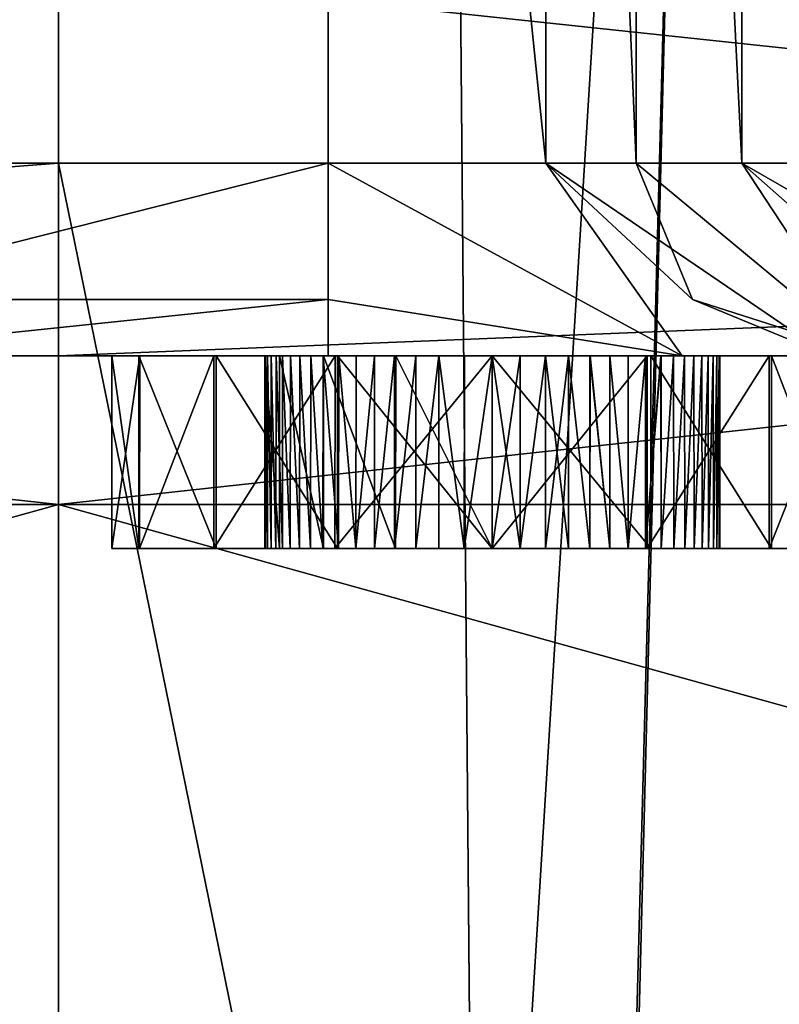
# Model space of a CAD drawing. Header units: millimetres. Extents: x -50 to 50, y -22 to 96.
# Tile 337 of 374: x -0.1 to 1.87, y 85.32 to 87.87. Entities that reach past the tile are written whole.
import ezdxf

# ---------------------------------------------------------------- set-up
doc = ezdxf.new("R2010")
doc.units = ezdxf.units.MM
doc.header["$LTSCALE"] = 65.185185
for name, color, linetype in [('1633', 7, 'CONTINUOUS'), ('1635', 7, 'CONTINUOUS'), ('1636', 7, 'CONTINUOUS'), ('1638', 7, 'CONTINUOUS'), ('2682', 7, 'CONTINUOUS'), ('2684', 7, 'CONTINUOUS'), ('2685', 7, 'CONTINUOUS'), ('2844', 7, 'CONTINUOUS'), ('2871', 7, 'CONTINUOUS'), ('2872', 7, 'CONTINUOUS'), ('2873', 7, 'CONTINUOUS'), ('2874', 7, 'CONTINUOUS'), ('2877', 7, 'CONTINUOUS'), ('2878', 7, 'CONTINUOUS'), ('2879', 7, 'CONTINUOUS'), ('2880', 7, 'CONTINUOUS'), ('2967', 7, 'CONTINUOUS'), ('2968', 7, 'CONTINUOUS'), ('2969', 7, 'CONTINUOUS'), ('2970', 7, 'CONTINUOUS'), ('2971', 7, 'CONTINUOUS'), ('2972', 7, 'CONTINUOUS'), ('2973', 7, 'CONTINUOUS'), ('2974', 7, 'CONTINUOUS'), ('2975', 7, 'CONTINUOUS'), ('2976', 7, 'CONTINUOUS'), ('2977', 7, 'CONTINUOUS'), ('2978', 7, 'CONTINUOUS'), ('2979', 7, 'CONTINUOUS'), ('3506', 7, 'CONTINUOUS'), ('3525', 7, 'CONTINUOUS'), ('3668', 7, 'CONTINUOUS'), ('3690', 7, 'CONTINUOUS')]:
    doc.layers.add(name, color=color, linetype=linetype)

msp = doc.modelspace()

# ---------------------------------------------------------------- linework, layer by layer
at = {"layer": '1633', "color": 7, "linetype": 'CONTINUOUS', "true_color": 0xe0f2ff}
for points in [[(2.4102, 87.5, 40.8332), (0, 27, 41), (2.4102, 93, 40.8332), (2.4102, 87.5, 40.8332)], [(2.4102, 93, 40.8332), (0, 27, 41), (1.7068, 93, 40.9166), (2.4102, 93, 40.8332)], [(1.7068, 93, 40.9166), (0, 27, 41), (1.1745, 73, 40.9605), (1.7068, 93, 40.9166)], [(1, 93, 40.9714), (1.7068, 93, 40.9166), (1.0873, 82.9977, 40.9662), (1, 93, 40.9714)], [(1.0873, 82.9977, 40.9662), (1.7068, 93, 40.9166), (1.1745, 73, 40.9605), (1.0873, 82.9977, 40.9662)], [(12.3744, 27, 35.8744), (0, 27, 41), (2.4102, 87.5, 40.8332), (12.3744, 27, 35.8744)]]:
    msp.add_3dface(points, dxfattribs=at)
at = {"layer": '1635', "color": 7, "linetype": 'CONTINUOUS', "true_color": 0xe0f2ff}
for points in [[(-12.3744, 27, -29.8744), (0, 27, -35), (-12.3744, 87.5, -29.8744), (-12.3744, 27, -29.8744)], [(-12.3744, 87.5, -29.8744), (0, 27, -35), (0, 87.5, -35), (-12.3744, 87.5, -29.8744)], [(0, 27, -35), (12.3744, 27, -29.8744), (0, 87.5, -35), (0, 27, -35)], [(0, 87.5, -35), (12.3744, 27, -29.8744), (12.3744, 87.5, -29.8744), (0, 87.5, -35)]]:
    msp.add_3dface(points, dxfattribs=at)
at = {"layer": '1636', "color": 7, "linetype": 'CONTINUOUS', "true_color": 0xe0f2ff}
for points in [[(0, 86.6144, -36.3), (-13.0137, 86.6144, -31.0678), (0, 88, -35.5), (0, 86.6144, -36.3)], [(0, 88, -35.5), (-13.0137, 86.6144, -31.0678), (-12.7283, 88, -30.2276), (0, 88, -35.5)], [(13.0137, 86.6144, -31.0678), (0, 86.6144, -36.3), (12.7283, 88, -30.2276), (13.0137, 86.6144, -31.0678)], [(12.7283, 88, -30.2276), (0, 86.6144, -36.3), (0, 88, -35.5), (12.7283, 88, -30.2276)]]:
    msp.add_3dface(points, dxfattribs=at)
at = {"layer": '1638', "color": 7, "linetype": 'CONTINUOUS', "true_color": 0xe0f2ff}
for points in [[(0, 86.6144, 42.3), (-12.7283, 88, 36.2276), (-13.0137, 86.6144, 37.0678), (0, 86.6144, 42.3)], [(0, 88, 41.5), (-12.7283, 88, 36.2276), (0, 86.6144, 42.3), (0, 88, 41.5)], [(12.7283, 88, 36.2276), (0, 88, 41.5), (13.0137, 86.6144, 37.0678), (12.7283, 88, 36.2276)], [(13.0137, 86.6144, 37.0678), (0, 88, 41.5), (0, 86.6144, 42.3), (13.0137, 86.6144, 37.0678)]]:
    msp.add_3dface(points, dxfattribs=at)
at = {"layer": '2682', "color": 7, "linetype": 'CONTINUOUS', "true_color": 0xe0f2ff}
for points in [[(1, 93, 40.9714), (1.0873, 82.9977, 40.9662), (1, 93, 39.8), (1, 93, 40.9714)], [(1.0873, 82.9977, 40.9662), (1.1745, 73, 40.9605), (1, 93, 39.8), (1.0873, 82.9977, 40.9662)], [(1.1745, 73, 40.9605), (1.1745, 73, 39.6255), (1, 93, 39.8), (1.1745, 73, 40.9605)]]:
    msp.add_3dface(points, dxfattribs=at)
at = {"layer": '2684', "color": 7, "linetype": 'CONTINUOUS', "true_color": 0xe0f2ff}
for points in [[(1.1745, 73, 39.6255), (-1.1745, 73, 39.6255), (-1, 93, 39.8), (1.1745, 73, 39.6255)], [(1, 93, 39.8), (1.1745, 73, 39.6255), (-1, 93, 39.8), (1, 93, 39.8)]]:
    msp.add_3dface(points, dxfattribs=at)
at = {"layer": '2685', "color": 7, "linetype": 'CONTINUOUS', "true_color": 0xa80407}
for points in [[(-17, 87, 23.5), (-17, 87, -17.5), (17, 87, 23.5), (-17, 87, 23.5)], [(17, 87, 23.5), (-17, 87, -17.5), (-3.4481, 87, -15.9369), (17, 87, 23.5)], [(-12.8219, 87, 34.6624), (-17, 87, 23.5), (12.8219, 87, 34.6624), (-12.8219, 87, 34.6624)], [(12.8219, 87, 34.6624), (-17, 87, 23.5), (17, 87, 23.5), (12.8219, 87, 34.6624)], [(-0.7, 87, 37.9356), (-12.8219, 87, 34.6624), (0.7, 87, 37.9356), (-0.7, 87, 37.9356)], [(0.7, 87, 37.9356), (-12.8219, 87, 34.6624), (12.8219, 87, 34.6624), (0.7, 87, 37.9356)], [(12.0254, 87, -29.5162), (17, 87, -17.5), (-12.0254, 87, -29.5162), (12.0254, 87, -29.5162)], [(-12.0254, 87, -29.5162), (17, 87, -17.5), (3.1874, 87, -18.8982), (-12.0254, 87, -29.5162)], [(-6.5084, 87, -33.2048), (12.0254, 87, -29.5162), (-12.0254, 87, -29.5162), (-6.5084, 87, -33.2048)], [(-12.0254, 87, -29.5162), (3.1874, 87, -18.8982), (1.1263, 87, -18.9633), (-12.0254, 87, -29.5162)], [(-12.0254, 87, -29.5162), (1.1263, 87, -18.9633), (-1.2749, 87, -18.9633), (-12.0254, 87, -29.5162)], [(6.5084, 87, -33.2048), (12.0254, 87, -29.5162), (-6.5084, 87, -33.2048), (6.5084, 87, -33.2048)], [(0, 87, -34.5), (6.5084, 87, -33.2048), (-6.5084, 87, -33.2048), (0, 87, -34.5)], [(-1.224, 87, -15.9369), (17, 87, 23.5), (-3.4481, 87, -15.9369), (-1.224, 87, -15.9369)], [(1.1263, 87, -18.9633), (0.7181, 87, -18.8658), (-1.2749, 87, -18.9633), (1.1263, 87, -18.9633)], [(-1.2749, 87, -18.9633), (0.7181, 87, -18.8658), (-0.8347, 87, -18.8592), (-1.2749, 87, -18.9633)], [(1.1263, 87, -15.9369), (17, 87, 23.5), (-1.224, 87, -15.9369), (1.1263, 87, -15.9369)], [(-0.7958, 87, -16.0283), (1.1263, 87, -15.9369), (-1.224, 87, -15.9369), (-0.7958, 87, -16.0283)], [(0.7181, 87, -18.8658), (0.4033, 87, -18.5703), (-0.8347, 87, -18.8592), (0.7181, 87, -18.8658)], [(-0.8347, 87, -18.8592), (0.4033, 87, -18.5703), (-0.5044, 87, -18.5463), (-0.8347, 87, -18.8592)], [(0.7247, 87, -16.0312), (1.1263, 87, -15.9369), (-0.7958, 87, -16.0283), (0.7247, 87, -16.0312)], [(-0.4888, 87, -16.2953), (0.7247, 87, -16.0312), (-0.7958, 87, -16.0283), (-0.4888, 87, -16.2953)], [(0.4033, 87, -18.5703), (0.211, 87, -18.1291), (-0.5044, 87, -18.5463), (0.4033, 87, -18.5703)], [(-0.5044, 87, -18.5463), (0.211, 87, -18.1291), (-0.3029, 87, -18.0453), (-0.5044, 87, -18.5463)], [(0.4094, 87, -16.3177), (0.7247, 87, -16.0312), (-0.4888, 87, -16.2953), (0.4094, 87, -16.3177)], [(-0.3009, 87, -16.7143), (0.4094, 87, -16.3177), (-0.4888, 87, -16.2953), (-0.3009, 87, -16.7143)], [(0.211, 87, -18.1291), (0.1385, 87, -17.499), (-0.3029, 87, -18.0453), (0.211, 87, -18.1291)], [(-0.3029, 87, -18.0453), (0.1385, 87, -17.499), (-0.2322, 87, -17.3218), (-0.3029, 87, -18.0453)], [(0.209, 87, -16.7939), (0.4094, 87, -16.3177), (-0.3009, 87, -16.7143), (0.209, 87, -16.7939)], [(-0.2322, 87, -17.3218), (0.209, 87, -16.7939), (-0.3009, 87, -16.7143), (-0.2322, 87, -17.3218)], [(0.1385, 87, -17.499), (0.209, 87, -16.7939), (-0.2322, 87, -17.3218), (0.1385, 87, -17.499)], [(1.6192, 87, 38.3164), (0.7, 87, 37.9356), (12.8219, 87, 34.6624), (1.6192, 87, 38.3164)], [(2.831, 87, -16), (17, 87, 23.5), (1.1263, 87, -15.9369), (2.831, 87, -16)], [(3.1874, 87, -18.8982), (2.831, 87, -18.8982), (1.1263, 87, -18.9633), (3.1874, 87, -18.8982)], [(1.1263, 87, -18.9633), (2.831, 87, -18.8982), (1.5284, 87, -18.8686), (1.1263, 87, -18.9633)], [(1.5381, 87, -16.0344), (2.831, 87, -16), (1.1263, 87, -15.9369), (1.5381, 87, -16.0344)], [(1.5284, 87, -18.8686), (2.831, 87, -18.8982), (1.8452, 87, -18.5804), (1.5284, 87, -18.8686)], [(1.8513, 87, -16.3279), (2.831, 87, -16), (1.5381, 87, -16.0344), (1.8513, 87, -16.3279)], [(2, 87, 39.2356), (1.6192, 87, 38.3164), (12.8219, 87, 34.6624), (2, 87, 39.2356)], [(2.831, 87, -18.8982), (2.831, 87, -17.0407), (1.8452, 87, -18.5804), (2.831, 87, -18.8982)], [(1.8452, 87, -18.5804), (2.831, 87, -17.0407), (2.0434, 87, -18.1209), (1.8452, 87, -18.5804)], [(2.3971, 87, -16.7149), (2.831, 87, -16), (1.8513, 87, -16.3279), (2.3971, 87, -16.7149)], [(2.0445, 87, -16.788), (2.3971, 87, -16.7149), (1.8513, 87, -16.3279), (2.0445, 87, -16.788)]]:
    msp.add_3dface(points, dxfattribs=at)
at = {"layer": '2844', "color": 7, "linetype": 'CONTINUOUS', "true_color": 0xa80407}
for points in [[(-12.3744, 87.5, -29.8744), (0, 87.5, -35), (-6.5084, 87, -33.2048), (-12.3744, 87.5, -29.8744)], [(0, 87.5, -35), (0, 87, -34.5), (-6.5084, 87, -33.2048), (0, 87.5, -35)], [(0, 87.5, -35), (12.3744, 87.5, -29.8744), (0, 87, -34.5), (0, 87.5, -35)], [(12.3744, 87.5, -29.8744), (6.5084, 87, -33.2048), (0, 87, -34.5), (12.3744, 87.5, -29.8744)]]:
    msp.add_3dface(points, dxfattribs=at)
at = {"layer": '2871', "color": 7, "linetype": 'CONTINUOUS', "true_color": 0xa80407}
for points in [[(-0.7, 93, 38.4356), (-0.7, 87.5, 38.4356), (0.7, 93, 38.4356), (-0.7, 93, 38.4356)], [(0.7, 93, 38.4356), (-0.7, 87.5, 38.4356), (0.7, 87.5, 38.4356), (0.7, 93, 38.4356)]]:
    msp.add_3dface(points, dxfattribs=at)
at = {"layer": '2872', "color": 7, "linetype": 'CONTINUOUS', "true_color": 0xa80407}
for points in [[(1.5, 93, 39.2356), (1.5, 87.5, 39.2356), (1.5, 93, 40.0409), (1.5, 93, 39.2356)], [(1.5, 93, 40.0409), (1.5, 87.5, 39.2356), (1.5, 87.5, 40.0409), (1.5, 93, 40.0409)]]:
    msp.add_3dface(points, dxfattribs=at)
at = {"layer": '2873', "color": 7, "linetype": 'CONTINUOUS', "true_color": 0xa80407}
for points in [[(1.5, 93, 40.0409), (1.5, 87.5, 40.0409), (1.7747, 87.5, 40.6442), (1.5, 93, 40.0409)], [(1.5, 93, 40.0409), (1.7747, 87.5, 40.6442), (1.7747, 93, 40.6442), (1.5, 93, 40.0409)], [(2.4102, 87.5, 40.8332), (2.4102, 93, 40.8332), (1.7747, 93, 40.6442), (2.4102, 87.5, 40.8332)], [(1.7747, 87.5, 40.6442), (2.4102, 87.5, 40.8332), (1.7747, 93, 40.6442), (1.7747, 87.5, 40.6442)]]:
    msp.add_3dface(points, dxfattribs=at)
at = {"layer": '2874', "color": 7, "linetype": 'CONTINUOUS', "true_color": 0xa80407}
for points in [[(0.7, 93, 38.4356), (0.7, 87.5, 38.4356), (1.2657, 87.5, 38.6699), (0.7, 93, 38.4356)], [(1.2657, 93, 38.6699), (0.7, 93, 38.4356), (1.2657, 87.5, 38.6699), (1.2657, 93, 38.6699)], [(1.5, 87.5, 39.2356), (1.5, 93, 39.2356), (1.2657, 93, 38.6699), (1.5, 87.5, 39.2356)], [(1.5, 87.5, 39.2356), (1.2657, 93, 38.6699), (1.2657, 87.5, 38.6699), (1.5, 87.5, 39.2356)]]:
    msp.add_3dface(points, dxfattribs=at)
at = {"layer": '2877', "color": 7, "linetype": 'CONTINUOUS', "true_color": 0xa80407}
for points in [[(1.5, 87.5, 40.0409), (2.103, 87, 40.2671), (1.7747, 87.5, 40.6442), (1.5, 87.5, 40.0409)], [(2.103, 87, 40.2671), (1.5, 87.5, 40.0409), (1.6464, 87.1464, 40.0409), (2.103, 87, 40.2671)], [(2.39, 87.1464, 40.6882), (2.4102, 87.5, 40.8332), (1.7747, 87.5, 40.6442), (2.39, 87.1464, 40.6882)], [(2.103, 87, 40.2671), (2.3413, 87, 40.338), (1.7747, 87.5, 40.6442), (2.103, 87, 40.2671)], [(2.3413, 87, 40.338), (2.39, 87.1464, 40.6882), (1.7747, 87.5, 40.6442), (2.3413, 87, 40.338)], [(2, 87, 40.0409), (2.103, 87, 40.2671), (1.6464, 87.1464, 40.0409), (2, 87, 40.0409)]]:
    msp.add_3dface(points, dxfattribs=at)
at = {"layer": '2878', "color": 7, "linetype": 'CONTINUOUS', "true_color": 0xa80407}
for points in [[(1.5, 87.5, 40.0409), (1.5, 87.5, 39.2356), (1.6464, 87.1464, 39.2356), (1.5, 87.5, 40.0409)], [(1.6464, 87.1464, 40.0409), (1.5, 87.5, 40.0409), (1.6464, 87.1464, 39.2356), (1.6464, 87.1464, 40.0409)], [(2, 87, 39.2356), (2, 87, 40.0409), (1.6464, 87.1464, 40.0409), (2, 87, 39.2356)], [(2, 87, 39.2356), (1.6464, 87.1464, 40.0409), (1.6464, 87.1464, 39.2356), (2, 87, 39.2356)]]:
    msp.add_3dface(points, dxfattribs=at)
at = {"layer": '2879', "color": 7, "linetype": 'CONTINUOUS', "true_color": 0xa80407}
for points in [[(0.7, 87.5, 38.4356), (1.6192, 87, 38.3164), (1.2657, 87.5, 38.6699), (0.7, 87.5, 38.4356)], [(1.6192, 87, 38.3164), (0.7, 87.5, 38.4356), (0.7, 87.1464, 38.2891), (1.6192, 87, 38.3164)], [(1.6192, 87, 38.3164), (2, 87, 39.2356), (1.2657, 87.5, 38.6699), (1.6192, 87, 38.3164)], [(1.2657, 87.5, 38.6699), (2, 87, 39.2356), (1.6464, 87.1464, 39.2356), (1.2657, 87.5, 38.6699)], [(1.5, 87.5, 39.2356), (1.2657, 87.5, 38.6699), (1.6464, 87.1464, 39.2356), (1.5, 87.5, 39.2356)], [(0.7, 87, 37.9356), (1.6192, 87, 38.3164), (0.7, 87.1464, 38.2891), (0.7, 87, 37.9356)]]:
    msp.add_3dface(points, dxfattribs=at)
at = {"layer": '2880', "color": 7, "linetype": 'CONTINUOUS', "true_color": 0xa80407}
for points in [[(0.7, 87.5, 38.4356), (-0.7, 87.5, 38.4356), (-0.7, 87.1464, 38.2891), (0.7, 87.5, 38.4356)], [(0.7, 87.1464, 38.2891), (0.7, 87.5, 38.4356), (-0.7, 87.1464, 38.2891), (0.7, 87.1464, 38.2891)], [(-0.7, 87, 37.9356), (0.7, 87, 37.9356), (0.7, 87.1464, 38.2891), (-0.7, 87, 37.9356)], [(-0.7, 87, 37.9356), (0.7, 87.1464, 38.2891), (-0.7, 87.1464, 38.2891), (-0.7, 87, 37.9356)]]:
    msp.add_3dface(points, dxfattribs=at)
at = {"layer": '2967', "color": 7, "linetype": 'CONTINUOUS', "true_color": 0xa80407}
for points in [[(2.0445, 87, -16.788), (1.8513, 87, -16.3279), (2.0446, 86.5, -16.7886), (2.0445, 87, -16.788)], [(2.0446, 86.5, -16.7886), (1.8513, 87, -16.3279), (1.8513, 86.5, -16.3279), (2.0446, 86.5, -16.7886)]]:
    msp.add_3dface(points, dxfattribs=at)
at = {"layer": '2968', "color": 7, "linetype": 'CONTINUOUS', "true_color": 0xa80407}
for points in [[(1.5381, 87, -16.0344), (1.1263, 87, -15.9369), (1.5381, 86.5, -16.0345), (1.5381, 87, -16.0344)], [(1.5381, 86.5, -16.0345), (1.1263, 87, -15.9369), (1.1263, 86.5, -15.9369), (1.5381, 86.5, -16.0345)], [(1.8513, 87, -16.3279), (1.5381, 87, -16.0344), (1.8513, 86.5, -16.3279), (1.8513, 87, -16.3279)], [(1.8513, 86.5, -16.3279), (1.5381, 87, -16.0344), (1.5381, 86.5, -16.0345), (1.8513, 86.5, -16.3279)]]:
    msp.add_3dface(points, dxfattribs=at)
at = {"layer": '2969', "color": 7, "linetype": 'CONTINUOUS', "true_color": 0xa80407}
for points in [[(0.7247, 87, -16.0312), (0.4094, 87, -16.3177), (0.7249, 86.5, -16.0311), (0.7247, 87, -16.0312)], [(0.7249, 86.5, -16.0311), (0.4094, 87, -16.3177), (0.4094, 86.5, -16.3177), (0.7249, 86.5, -16.0311)], [(1.1263, 87, -15.9369), (0.7247, 87, -16.0312), (1.1263, 86.5, -15.9369), (1.1263, 87, -15.9369)], [(1.1263, 86.5, -15.9369), (0.7247, 87, -16.0312), (0.7249, 86.5, -16.0311), (1.1263, 86.5, -15.9369)]]:
    msp.add_3dface(points, dxfattribs=at)
at = {"layer": '2970', "color": 7, "linetype": 'CONTINUOUS', "true_color": 0xa80407}
for points in [[(0.209, 87, -16.7939), (0.1385, 87, -17.499), (0.2084, 86.5, -16.7967), (0.209, 87, -16.7939)], [(0.2084, 86.5, -16.7967), (0.1385, 87, -17.499), (0.1385, 86.5, -17.499), (0.2084, 86.5, -16.7967)], [(0.4094, 86.5, -16.3177), (0.209, 87, -16.7939), (0.2084, 86.5, -16.7967), (0.4094, 86.5, -16.3177)], [(0.4094, 87, -16.3177), (0.209, 87, -16.7939), (0.4094, 86.5, -16.3177), (0.4094, 87, -16.3177)]]:
    msp.add_3dface(points, dxfattribs=at)
at = {"layer": '2971', "color": 7, "linetype": 'CONTINUOUS', "true_color": 0xa80407}
for points in [[(0.1385, 87, -17.499), (0.211, 87, -18.1291), (0.1385, 86.5, -17.499), (0.1385, 87, -17.499)], [(0.1385, 86.5, -17.499), (0.211, 87, -18.1291), (0.2109, 86.5, -18.1287), (0.1385, 86.5, -17.499)], [(0.211, 87, -18.1291), (0.4033, 87, -18.5703), (0.2109, 86.5, -18.1287), (0.211, 87, -18.1291)], [(0.2109, 86.5, -18.1287), (0.4033, 87, -18.5703), (0.4033, 86.5, -18.5703), (0.2109, 86.5, -18.1287)]]:
    msp.add_3dface(points, dxfattribs=at)
at = {"layer": '2972', "color": 7, "linetype": 'CONTINUOUS', "true_color": 0xa80407}
for points in [[(0.4033, 87, -18.5703), (0.7181, 87, -18.8658), (0.4033, 86.5, -18.5703), (0.4033, 87, -18.5703)], [(0.4033, 86.5, -18.5703), (0.7181, 87, -18.8658), (0.718, 86.5, -18.8657), (0.4033, 86.5, -18.5703)], [(0.7181, 87, -18.8658), (1.1263, 87, -18.9633), (0.718, 86.5, -18.8657), (0.7181, 87, -18.8658)], [(0.718, 86.5, -18.8657), (1.1263, 87, -18.9633), (1.1263, 86.5, -18.9633), (0.718, 86.5, -18.8657)]]:
    msp.add_3dface(points, dxfattribs=at)
at = {"layer": '2973', "color": 7, "linetype": 'CONTINUOUS', "true_color": 0xa80407}
for points in [[(1.1263, 87, -18.9633), (1.5284, 87, -18.8686), (1.1263, 86.5, -18.9633), (1.1263, 87, -18.9633)], [(1.1263, 86.5, -18.9633), (1.5284, 87, -18.8686), (1.5282, 86.5, -18.8687), (1.1263, 86.5, -18.9633)], [(1.5284, 87, -18.8686), (1.8452, 87, -18.5804), (1.5282, 86.5, -18.8687), (1.5284, 87, -18.8686)], [(1.5282, 86.5, -18.8687), (1.8452, 87, -18.5804), (1.8452, 86.5, -18.5804), (1.5282, 86.5, -18.8687)]]:
    msp.add_3dface(points, dxfattribs=at)
at = {"layer": '2974', "color": 7, "linetype": 'CONTINUOUS', "true_color": 0xa80407}
for points in [[(1.8452, 87, -18.5804), (2.0434, 87, -18.1209), (1.8452, 86.5, -18.5804), (1.8452, 87, -18.5804)], [(1.8452, 86.5, -18.5804), (2.0434, 87, -18.1209), (2.0436, 86.5, -18.1203), (1.8452, 86.5, -18.5804)]]:
    msp.add_3dface(points, dxfattribs=at)
at = {"layer": '2975', "color": 7, "linetype": 'CONTINUOUS', "true_color": 0xa80407}
for points in [[(1.1263, 86.5, -18.5967), (1.1989, 86.5, -18.592), (1.1263, 87, -18.5967), (1.1263, 86.5, -18.5967)], [(1.1263, 87, -18.5967), (1.1989, 86.5, -18.592), (1.1987, 87, -18.592), (1.1263, 87, -18.5967)], [(1.1987, 87, -18.592), (1.1989, 86.5, -18.592), (1.2646, 87, -18.579), (1.1987, 87, -18.592)], [(1.1989, 86.5, -18.592), (1.2647, 86.5, -18.579), (1.2646, 87, -18.579), (1.1989, 86.5, -18.592)], [(1.2647, 86.5, -18.579), (1.3245, 86.5, -18.5577), (1.2646, 87, -18.579), (1.2647, 86.5, -18.579)], [(1.2646, 87, -18.579), (1.3245, 86.5, -18.5577), (1.3245, 87, -18.5577), (1.2646, 87, -18.579)], [(1.3245, 86.5, -18.5577), (1.3799, 86.5, -18.5284), (1.3245, 87, -18.5577), (1.3245, 86.5, -18.5577)], [(1.3245, 87, -18.5577), (1.3799, 86.5, -18.5284), (1.38, 87, -18.5283), (1.3245, 87, -18.5577)], [(1.3799, 86.5, -18.5284), (1.4315, 86.5, -18.4906), (1.38, 87, -18.5283), (1.3799, 86.5, -18.5284)], [(1.38, 87, -18.5283), (1.4315, 86.5, -18.4906), (1.4316, 87, -18.4905), (1.38, 87, -18.5283)], [(1.4315, 86.5, -18.4906), (1.4796, 86.5, -18.4434), (1.4316, 87, -18.4905), (1.4315, 86.5, -18.4906)], [(1.4316, 87, -18.4905), (1.4796, 86.5, -18.4434), (1.4795, 87, -18.4435), (1.4316, 87, -18.4905)], [(1.4795, 87, -18.4435), (1.4796, 86.5, -18.4434), (1.524, 87, -18.3866), (1.4795, 87, -18.4435)], [(1.4796, 86.5, -18.4434), (1.5244, 86.5, -18.3862), (1.524, 87, -18.3866), (1.4796, 86.5, -18.4434)], [(1.524, 87, -18.3866), (1.5244, 86.5, -18.3862), (1.5645, 87, -18.3196), (1.524, 87, -18.3866)], [(1.5244, 86.5, -18.3862), (1.5651, 86.5, -18.3184), (1.5645, 87, -18.3196), (1.5244, 86.5, -18.3862)], [(1.5645, 87, -18.3196), (1.5651, 86.5, -18.3184), (1.5967, 87, -18.2517), (1.5645, 87, -18.3196)], [(1.5651, 86.5, -18.3184), (1.5976, 86.5, -18.2497), (1.5967, 87, -18.2517), (1.5651, 86.5, -18.3184)], [(1.5967, 87, -18.2517), (1.5976, 86.5, -18.2497), (1.6252, 87, -18.1759), (1.5967, 87, -18.2517)], [(1.5976, 86.5, -18.2497), (1.6261, 86.5, -18.1733), (1.6252, 87, -18.1759), (1.5976, 86.5, -18.2497)], [(1.6252, 87, -18.1759), (1.6261, 86.5, -18.1733), (1.6498, 87, -18.093), (1.6252, 87, -18.1759)], [(1.6261, 86.5, -18.1733), (1.6506, 86.5, -18.09), (1.6498, 87, -18.093), (1.6261, 86.5, -18.1733)], [(1.6498, 87, -18.093), (1.6506, 86.5, -18.09), (1.6705, 87, -18.0031), (1.6498, 87, -18.093)], [(1.6506, 86.5, -18.09), (1.6711, 86.5, -17.9998), (1.6705, 87, -18.0031), (1.6506, 86.5, -18.09)], [(1.6705, 87, -18.0031), (1.6711, 86.5, -17.9998), (1.6873, 87, -17.9062), (1.6705, 87, -18.0031)], [(1.6711, 86.5, -17.9998), (1.6877, 86.5, -17.9029), (1.6873, 87, -17.9062), (1.6711, 86.5, -17.9998)], [(1.6873, 87, -17.9062), (1.6877, 86.5, -17.9029), (1.7003, 87, -17.8023), (1.6873, 87, -17.9062)], [(1.6877, 86.5, -17.9029), (1.7006, 86.5, -17.7993), (1.7003, 87, -17.8023), (1.6877, 86.5, -17.9029)], [(1.7003, 87, -17.8023), (1.7006, 86.5, -17.7993), (1.7095, 87, -17.6914), (1.7003, 87, -17.8023)], [(1.7006, 86.5, -17.7993), (1.7097, 86.5, -17.6891), (1.7095, 87, -17.6914), (1.7006, 86.5, -17.7993)], [(1.7095, 87, -17.6914), (1.7097, 86.5, -17.6891), (1.7151, 87, -17.5733), (1.7095, 87, -17.6914)], [(1.7097, 86.5, -17.6891), (1.7151, 86.5, -17.572), (1.7151, 87, -17.5733), (1.7097, 86.5, -17.6891)], [(1.7169, 86.5, -17.4481), (1.7169, 87, -17.4481), (1.7151, 87, -17.5733), (1.7169, 86.5, -17.4481)], [(1.7151, 86.5, -17.572), (1.7169, 86.5, -17.4481), (1.7151, 87, -17.5733), (1.7151, 86.5, -17.572)]]:
    msp.add_3dface(points, dxfattribs=at)
at = {"layer": '2976', "color": 7, "linetype": 'CONTINUOUS', "true_color": 0xa80407}
for points in [[(0.6884, 86.5, -18.3096), (0.8754, 86.5, -18.526), (0.6884, 87, -18.3096), (0.6884, 86.5, -18.3096)], [(0.6884, 87, -18.3096), (0.8754, 86.5, -18.526), (0.8757, 87, -18.5263), (0.6884, 87, -18.3096)], [(0.8754, 86.5, -18.526), (1.1263, 86.5, -18.5967), (0.8757, 87, -18.5263), (0.8754, 86.5, -18.526)], [(1.1263, 86.5, -18.5967), (1.1263, 87, -18.5967), (0.8757, 87, -18.5263), (1.1263, 86.5, -18.5967)]]:
    msp.add_3dface(points, dxfattribs=at)
at = {"layer": '2977', "color": 7, "linetype": 'CONTINUOUS', "true_color": 0xa80407}
for points in [[(0.5356, 86.5, -17.4908), (0.5736, 86.5, -17.9598), (0.5356, 87, -17.4908), (0.5356, 86.5, -17.4908)], [(0.5356, 87, -17.4908), (0.5736, 86.5, -17.9598), (0.5736, 87, -17.9602), (0.5356, 87, -17.4908)], [(0.6884, 86.5, -18.3096), (0.6884, 87, -18.3096), (0.5736, 87, -17.9602), (0.6884, 86.5, -18.3096)], [(0.5736, 86.5, -17.9598), (0.6884, 86.5, -18.3096), (0.5736, 87, -17.9602), (0.5736, 86.5, -17.9598)]]:
    msp.add_3dface(points, dxfattribs=at)
at = {"layer": '2978', "color": 7, "linetype": 'CONTINUOUS', "true_color": 0xa80407}
for points in [[(0.5356, 86.5, -17.4908), (0.5356, 87, -17.4908), (0.5375, 87, -17.3617), (0.5356, 86.5, -17.4908)], [(0.5374, 86.5, -17.3631), (0.5356, 86.5, -17.4908), (0.5375, 87, -17.3617), (0.5374, 86.5, -17.3631)], [(0.5429, 86.5, -17.2424), (0.5374, 86.5, -17.3631), (0.5375, 87, -17.3617), (0.5429, 86.5, -17.2424)], [(0.543, 87, -17.2401), (0.5429, 86.5, -17.2424), (0.5375, 87, -17.3617), (0.543, 87, -17.2401)], [(0.552, 86.5, -17.1288), (0.5429, 86.5, -17.2424), (0.543, 87, -17.2401), (0.552, 86.5, -17.1288)], [(0.5523, 87, -17.1258), (0.552, 86.5, -17.1288), (0.543, 87, -17.2401), (0.5523, 87, -17.1258)], [(0.5648, 86.5, -17.0221), (0.552, 86.5, -17.1288), (0.5523, 87, -17.1258), (0.5648, 86.5, -17.0221)], [(0.5653, 87, -17.0188), (0.5648, 86.5, -17.0221), (0.5523, 87, -17.1258), (0.5653, 87, -17.0188)], [(0.5814, 86.5, -16.9223), (0.5648, 86.5, -17.0221), (0.5653, 87, -17.0188), (0.5814, 86.5, -16.9223)], [(0.582, 87, -16.919), (0.5814, 86.5, -16.9223), (0.5653, 87, -17.0188), (0.582, 87, -16.919)], [(0.6018, 86.5, -16.8294), (0.5814, 86.5, -16.9223), (0.582, 87, -16.919), (0.6018, 86.5, -16.8294)], [(0.6026, 87, -16.8263), (0.6018, 86.5, -16.8294), (0.582, 87, -16.919), (0.6026, 87, -16.8263)], [(0.6262, 86.5, -16.7435), (0.6018, 86.5, -16.8294), (0.6026, 87, -16.8263), (0.6262, 86.5, -16.7435)], [(0.627, 87, -16.7408), (0.6262, 86.5, -16.7435), (0.6026, 87, -16.8263), (0.627, 87, -16.7408)], [(0.6546, 86.5, -16.6646), (0.6262, 86.5, -16.7435), (0.627, 87, -16.7408), (0.6546, 86.5, -16.6646)], [(0.6554, 87, -16.6626), (0.6546, 86.5, -16.6646), (0.627, 87, -16.7408), (0.6554, 87, -16.6626)], [(0.6869, 86.5, -16.5935), (0.6546, 86.5, -16.6646), (0.6554, 87, -16.6626), (0.6869, 86.5, -16.5935)], [(0.6875, 87, -16.5922), (0.6869, 86.5, -16.5935), (0.6554, 87, -16.6626), (0.6875, 87, -16.5922)], [(0.7276, 86.5, -16.5231), (0.6869, 86.5, -16.5935), (0.6875, 87, -16.5922), (0.7276, 86.5, -16.5231)], [(0.728, 87, -16.5225), (0.7276, 86.5, -16.5231), (0.6875, 87, -16.5922), (0.728, 87, -16.5225)], [(0.7726, 86.5, -16.4633), (0.7276, 86.5, -16.5231), (0.728, 87, -16.5225), (0.7726, 86.5, -16.4633)], [(0.7727, 87, -16.4631), (0.7726, 86.5, -16.4633), (0.728, 87, -16.5225), (0.7727, 87, -16.4631)], [(0.8209, 86.5, -16.4141), (0.7726, 86.5, -16.4633), (0.8209, 87, -16.4141), (0.8209, 86.5, -16.4141)], [(0.8209, 87, -16.4141), (0.7726, 86.5, -16.4633), (0.7727, 87, -16.4631), (0.8209, 87, -16.4141)], [(0.8727, 86.5, -16.3745), (0.8209, 86.5, -16.4141), (0.8726, 87, -16.3746), (0.8727, 86.5, -16.3745)], [(0.8726, 87, -16.3746), (0.8209, 86.5, -16.4141), (0.8209, 87, -16.4141), (0.8726, 87, -16.3746)], [(0.9282, 87, -16.3441), (0.8727, 86.5, -16.3745), (0.8726, 87, -16.3746), (0.9282, 87, -16.3441)], [(0.9282, 86.5, -16.344), (0.8727, 86.5, -16.3745), (0.9282, 87, -16.3441), (0.9282, 86.5, -16.344)], [(0.9879, 86.5, -16.3219), (0.9282, 86.5, -16.344), (0.9881, 87, -16.3219), (0.9879, 86.5, -16.3219)], [(0.9881, 87, -16.3219), (0.9282, 86.5, -16.344), (0.9282, 87, -16.3441), (0.9881, 87, -16.3219)], [(1.0537, 86.5, -16.3084), (0.9879, 86.5, -16.3219), (0.9881, 87, -16.3219), (1.0537, 86.5, -16.3084)], [(1.0539, 87, -16.3083), (1.0537, 86.5, -16.3084), (0.9881, 87, -16.3219), (1.0539, 87, -16.3083)], [(1.1263, 86.5, -16.3035), (1.0537, 86.5, -16.3084), (1.1263, 87, -16.3035), (1.1263, 86.5, -16.3035)], [(1.1263, 87, -16.3035), (1.0537, 86.5, -16.3084), (1.0539, 87, -16.3083), (1.1263, 87, -16.3035)]]:
    msp.add_3dface(points, dxfattribs=at)
at = {"layer": '2979', "color": 7, "linetype": 'CONTINUOUS', "true_color": 0xa80407}
for points in [[(1.1263, 86.5, -16.3035), (1.1263, 87, -16.3035), (1.1988, 87, -16.3081), (1.1263, 86.5, -16.3035)], [(1.1989, 86.5, -16.3082), (1.1263, 86.5, -16.3035), (1.1988, 87, -16.3081), (1.1989, 86.5, -16.3082)], [(1.2647, 87, -16.3211), (1.1989, 86.5, -16.3082), (1.1988, 87, -16.3081), (1.2647, 87, -16.3211)], [(1.2648, 86.5, -16.3212), (1.1989, 86.5, -16.3082), (1.2647, 87, -16.3211), (1.2648, 86.5, -16.3212)], [(1.3247, 87, -16.3424), (1.2648, 86.5, -16.3212), (1.2647, 87, -16.3211), (1.3247, 87, -16.3424)], [(1.3246, 86.5, -16.3424), (1.2648, 86.5, -16.3212), (1.3247, 87, -16.3424), (1.3246, 86.5, -16.3424)], [(1.3799, 86.5, -16.3715), (1.3246, 86.5, -16.3424), (1.3247, 87, -16.3424), (1.3799, 86.5, -16.3715)], [(1.3802, 87, -16.3717), (1.3799, 86.5, -16.3715), (1.3247, 87, -16.3424), (1.3802, 87, -16.3717)], [(1.4315, 86.5, -16.4092), (1.3799, 86.5, -16.3715), (1.3802, 87, -16.3717), (1.4315, 86.5, -16.4092)], [(1.4318, 87, -16.4094), (1.4315, 86.5, -16.4092), (1.3802, 87, -16.3717), (1.4318, 87, -16.4094)], [(1.4796, 86.5, -16.4561), (1.4315, 86.5, -16.4092), (1.4318, 87, -16.4094), (1.4796, 86.5, -16.4561)], [(1.4796, 87, -16.4562), (1.4796, 86.5, -16.4561), (1.4318, 87, -16.4094), (1.4796, 87, -16.4562)], [(1.5244, 86.5, -16.5131), (1.4796, 86.5, -16.4561), (1.5242, 87, -16.5128), (1.5244, 86.5, -16.5131)], [(1.5242, 87, -16.5128), (1.4796, 86.5, -16.4561), (1.4796, 87, -16.4562), (1.5242, 87, -16.5128)], [(1.5646, 87, -16.5795), (1.5244, 86.5, -16.5131), (1.5242, 87, -16.5128), (1.5646, 87, -16.5795)], [(1.5651, 86.5, -16.5806), (1.5244, 86.5, -16.5131), (1.5646, 87, -16.5795), (1.5651, 86.5, -16.5806)], [(1.5968, 87, -16.6472), (1.5651, 86.5, -16.5806), (1.5646, 87, -16.5795), (1.5968, 87, -16.6472)], [(1.5976, 86.5, -16.649), (1.5651, 86.5, -16.5806), (1.5968, 87, -16.6472), (1.5976, 86.5, -16.649)], [(1.6253, 87, -16.7227), (1.5976, 86.5, -16.649), (1.5968, 87, -16.6472), (1.6253, 87, -16.7227)], [(1.6261, 86.5, -16.7251), (1.5976, 86.5, -16.649), (1.6253, 87, -16.7227), (1.6261, 86.5, -16.7251)], [(1.6499, 87, -16.8053), (1.6261, 86.5, -16.7251), (1.6253, 87, -16.7227), (1.6499, 87, -16.8053)], [(1.6506, 86.5, -16.8082), (1.6261, 86.5, -16.7251), (1.6499, 87, -16.8053), (1.6506, 86.5, -16.8082)], [(1.6705, 87, -16.8949), (1.6506, 86.5, -16.8082), (1.6499, 87, -16.8053), (1.6705, 87, -16.8949)], [(1.6711, 86.5, -16.8981), (1.6506, 86.5, -16.8082), (1.6705, 87, -16.8949), (1.6711, 86.5, -16.8981)], [(1.6873, 87, -16.9915), (1.6711, 86.5, -16.8981), (1.6705, 87, -16.8949), (1.6873, 87, -16.9915)], [(1.6878, 86.5, -16.9947), (1.6711, 86.5, -16.8981), (1.6873, 87, -16.9915), (1.6878, 86.5, -16.9947)], [(1.7003, 87, -17.0951), (1.6878, 86.5, -16.9947), (1.6873, 87, -16.9915), (1.7003, 87, -17.0951)], [(1.7006, 86.5, -17.0979), (1.6878, 86.5, -16.9947), (1.7003, 87, -17.0951), (1.7006, 86.5, -17.0979)], [(1.7095, 87, -17.2056), (1.7006, 86.5, -17.0979), (1.7003, 87, -17.0951), (1.7095, 87, -17.2056)], [(1.7097, 86.5, -17.2079), (1.7006, 86.5, -17.0979), (1.7095, 87, -17.2056), (1.7097, 86.5, -17.2079)], [(1.7151, 87, -17.3233), (1.7097, 86.5, -17.2079), (1.7095, 87, -17.2056), (1.7151, 87, -17.3233)], [(1.7151, 86.5, -17.3246), (1.7097, 86.5, -17.2079), (1.7151, 87, -17.3233), (1.7151, 86.5, -17.3246)], [(1.7169, 87, -17.4481), (1.7169, 86.5, -17.4481), (1.7151, 86.5, -17.3246), (1.7169, 87, -17.4481)], [(1.7169, 87, -17.4481), (1.7151, 86.5, -17.3246), (1.7151, 87, -17.3233), (1.7169, 87, -17.4481)]]:
    msp.add_3dface(points, dxfattribs=at)
at = {"layer": '3506', "color": 7, "linetype": 'CONTINUOUS', "true_color": 0xe0f2ff}
for points in [[(0, 83, 42.3), (-13.0137, 86.6144, 37.0678), (-13.0138, 83, 37.0676), (0, 83, 42.3)], [(0, 86.6144, 42.3), (-13.0137, 86.6144, 37.0678), (0, 83, 42.3), (0, 86.6144, 42.3)], [(13.0137, 86.6144, 37.0678), (0, 86.6144, 42.3), (13.0138, 83, 37.0676), (13.0137, 86.6144, 37.0678)], [(13.0138, 83, 37.0676), (0, 86.6144, 42.3), (0, 83, 42.3), (13.0138, 83, 37.0676)]]:
    msp.add_3dface(points, dxfattribs=at)
at = {"layer": '3525', "color": 7, "linetype": 'CONTINUOUS', "true_color": 0xe0f2ff}
for points in [[(-13.0137, 86.6144, -31.0678), (0, 86.6144, -36.3), (-13.0138, 83, -31.0676), (-13.0137, 86.6144, -31.0678)], [(-13.0138, 83, -31.0676), (0, 86.6144, -36.3), (0, 83, -36.3), (-13.0138, 83, -31.0676)], [(0, 86.6144, -36.3), (13.0137, 86.6144, -31.0678), (0, 83, -36.3), (0, 86.6144, -36.3)], [(0, 83, -36.3), (13.0137, 86.6144, -31.0678), (13.0138, 83, -31.0676), (0, 83, -36.3)]]:
    msp.add_3dface(points, dxfattribs=at)
at = {"layer": '3668', "color": 7, "linetype": 'CONTINUOUS', "true_color": 0xa80407}
for points in [[(1.7151, 87, -17.5733), (1.7169, 87, -17.4481), (0.5356, 87, -17.4908), (1.7151, 87, -17.5733)], [(0.5356, 87, -17.4908), (1.7169, 87, -17.4481), (0.5375, 87, -17.3617), (0.5356, 87, -17.4908)], [(1.7151, 87, -17.5733), (0.5356, 87, -17.4908), (0.5736, 87, -17.9602), (1.7151, 87, -17.5733)], [(0.5375, 87, -17.3617), (1.7169, 87, -17.4481), (1.7151, 87, -17.3233), (0.5375, 87, -17.3617)], [(0.543, 87, -17.2401), (0.5375, 87, -17.3617), (1.7151, 87, -17.3233), (0.543, 87, -17.2401)], [(0.5523, 87, -17.1258), (0.543, 87, -17.2401), (1.7095, 87, -17.2056), (0.5523, 87, -17.1258)], [(0.543, 87, -17.2401), (1.7151, 87, -17.3233), (1.7095, 87, -17.2056), (0.543, 87, -17.2401)], [(0.5653, 87, -17.0188), (0.5523, 87, -17.1258), (1.7003, 87, -17.0951), (0.5653, 87, -17.0188)], [(0.5523, 87, -17.1258), (1.7095, 87, -17.2056), (1.7003, 87, -17.0951), (0.5523, 87, -17.1258)], [(0.582, 87, -16.919), (0.5653, 87, -17.0188), (1.6873, 87, -16.9915), (0.582, 87, -16.919)], [(0.5653, 87, -17.0188), (1.7003, 87, -17.0951), (1.6873, 87, -16.9915), (0.5653, 87, -17.0188)], [(1.6705, 87, -18.0031), (1.6873, 87, -17.9062), (0.5736, 87, -17.9602), (1.6705, 87, -18.0031)], [(0.6884, 87, -18.3096), (1.6705, 87, -18.0031), (0.5736, 87, -17.9602), (0.6884, 87, -18.3096)], [(1.6873, 87, -17.9062), (1.7003, 87, -17.8023), (0.5736, 87, -17.9602), (1.6873, 87, -17.9062)], [(1.7003, 87, -17.8023), (1.7095, 87, -17.6914), (0.5736, 87, -17.9602), (1.7003, 87, -17.8023)], [(1.7095, 87, -17.6914), (1.7151, 87, -17.5733), (0.5736, 87, -17.9602), (1.7095, 87, -17.6914)], [(0.6026, 87, -16.8263), (0.582, 87, -16.919), (1.6705, 87, -16.8949), (0.6026, 87, -16.8263)], [(0.582, 87, -16.919), (1.6873, 87, -16.9915), (1.6705, 87, -16.8949), (0.582, 87, -16.919)], [(0.627, 87, -16.7408), (0.6026, 87, -16.8263), (1.6499, 87, -16.8053), (0.627, 87, -16.7408)], [(0.6026, 87, -16.8263), (1.6705, 87, -16.8949), (1.6499, 87, -16.8053), (0.6026, 87, -16.8263)], [(0.6554, 87, -16.6626), (0.627, 87, -16.7408), (1.6253, 87, -16.7227), (0.6554, 87, -16.6626)], [(0.627, 87, -16.7408), (1.6499, 87, -16.8053), (1.6253, 87, -16.7227), (0.627, 87, -16.7408)], [(0.6875, 87, -16.5922), (0.6554, 87, -16.6626), (1.5968, 87, -16.6472), (0.6875, 87, -16.5922)], [(0.6554, 87, -16.6626), (1.6253, 87, -16.7227), (1.5968, 87, -16.6472), (0.6554, 87, -16.6626)], [(0.728, 87, -16.5225), (0.6875, 87, -16.5922), (1.5646, 87, -16.5795), (0.728, 87, -16.5225)], [(0.6875, 87, -16.5922), (1.5968, 87, -16.6472), (1.5646, 87, -16.5795), (0.6875, 87, -16.5922)], [(1.5645, 87, -18.3196), (1.5967, 87, -18.2517), (0.6884, 87, -18.3096), (1.5645, 87, -18.3196)], [(1.5645, 87, -18.3196), (0.6884, 87, -18.3096), (0.8757, 87, -18.5263), (1.5645, 87, -18.3196)], [(1.5967, 87, -18.2517), (1.6252, 87, -18.1759), (0.6884, 87, -18.3096), (1.5967, 87, -18.2517)], [(1.6252, 87, -18.1759), (1.6498, 87, -18.093), (0.6884, 87, -18.3096), (1.6252, 87, -18.1759)], [(1.6498, 87, -18.093), (1.6705, 87, -18.0031), (0.6884, 87, -18.3096), (1.6498, 87, -18.093)], [(0.7727, 87, -16.4631), (0.728, 87, -16.5225), (1.5242, 87, -16.5128), (0.7727, 87, -16.4631)], [(0.728, 87, -16.5225), (1.5646, 87, -16.5795), (1.5242, 87, -16.5128), (0.728, 87, -16.5225)], [(0.8209, 87, -16.4141), (0.7727, 87, -16.4631), (1.4796, 87, -16.4562), (0.8209, 87, -16.4141)], [(0.7727, 87, -16.4631), (1.5242, 87, -16.5128), (1.4796, 87, -16.4562), (0.7727, 87, -16.4631)], [(0.8726, 87, -16.3746), (0.8209, 87, -16.4141), (1.4318, 87, -16.4094), (0.8726, 87, -16.3746)], [(0.8209, 87, -16.4141), (1.4796, 87, -16.4562), (1.4318, 87, -16.4094), (0.8209, 87, -16.4141)], [(0.9282, 87, -16.3441), (0.8726, 87, -16.3746), (1.3802, 87, -16.3717), (0.9282, 87, -16.3441)], [(0.8726, 87, -16.3746), (1.4318, 87, -16.4094), (1.3802, 87, -16.3717), (0.8726, 87, -16.3746)], [(1.1263, 87, -18.5967), (1.38, 87, -18.5283), (0.8757, 87, -18.5263), (1.1263, 87, -18.5967)], [(1.38, 87, -18.5283), (1.4316, 87, -18.4905), (0.8757, 87, -18.5263), (1.38, 87, -18.5283)], [(1.4316, 87, -18.4905), (1.4795, 87, -18.4435), (0.8757, 87, -18.5263), (1.4316, 87, -18.4905)], [(1.4795, 87, -18.4435), (1.524, 87, -18.3866), (0.8757, 87, -18.5263), (1.4795, 87, -18.4435)], [(1.524, 87, -18.3866), (1.5645, 87, -18.3196), (0.8757, 87, -18.5263), (1.524, 87, -18.3866)], [(0.9881, 87, -16.3219), (0.9282, 87, -16.3441), (1.3247, 87, -16.3424), (0.9881, 87, -16.3219)], [(0.9282, 87, -16.3441), (1.3802, 87, -16.3717), (1.3247, 87, -16.3424), (0.9282, 87, -16.3441)], [(1.0539, 87, -16.3083), (0.9881, 87, -16.3219), (1.2647, 87, -16.3211), (1.0539, 87, -16.3083)], [(0.9881, 87, -16.3219), (1.3247, 87, -16.3424), (1.2647, 87, -16.3211), (0.9881, 87, -16.3219)], [(1.1263, 87, -16.3035), (1.0539, 87, -16.3083), (1.1988, 87, -16.3081), (1.1263, 87, -16.3035)], [(1.0539, 87, -16.3083), (1.2647, 87, -16.3211), (1.1988, 87, -16.3081), (1.0539, 87, -16.3083)], [(1.1263, 87, -18.5967), (1.1987, 87, -18.592), (1.2646, 87, -18.579), (1.1263, 87, -18.5967)], [(1.1263, 87, -18.5967), (1.2646, 87, -18.579), (1.3245, 87, -18.5577), (1.1263, 87, -18.5967)], [(1.1263, 87, -18.5967), (1.3245, 87, -18.5577), (1.38, 87, -18.5283), (1.1263, 87, -18.5967)]]:
    msp.add_3dface(points, dxfattribs=at)
at = {"layer": '3690', "color": 7, "linetype": 'CONTINUOUS', "true_color": 0xa80407}
for points in [[(0.2084, 86.5, -16.7967), (0.1385, 86.5, -17.499), (0.6018, 86.5, -16.8294), (0.2084, 86.5, -16.7967)], [(0.1385, 86.5, -17.499), (0.2109, 86.5, -18.1287), (0.5736, 86.5, -17.9598), (0.1385, 86.5, -17.499)], [(0.1385, 86.5, -17.499), (0.5736, 86.5, -17.9598), (0.5356, 86.5, -17.4908), (0.1385, 86.5, -17.499)], [(0.1385, 86.5, -17.499), (0.5356, 86.5, -17.4908), (0.5374, 86.5, -17.3631), (0.1385, 86.5, -17.499)], [(0.1385, 86.5, -17.499), (0.5374, 86.5, -17.3631), (0.5429, 86.5, -17.2424), (0.1385, 86.5, -17.499)], [(0.1385, 86.5, -17.499), (0.5429, 86.5, -17.2424), (0.552, 86.5, -17.1288), (0.1385, 86.5, -17.499)], [(0.1385, 86.5, -17.499), (0.552, 86.5, -17.1288), (0.5648, 86.5, -17.0221), (0.1385, 86.5, -17.499)], [(0.1385, 86.5, -17.499), (0.5648, 86.5, -17.0221), (0.5814, 86.5, -16.9223), (0.1385, 86.5, -17.499)], [(0.1385, 86.5, -17.499), (0.5814, 86.5, -16.9223), (0.6018, 86.5, -16.8294), (0.1385, 86.5, -17.499)], [(0.4094, 86.5, -16.3177), (0.2084, 86.5, -16.7967), (0.8727, 86.5, -16.3745), (0.4094, 86.5, -16.3177)], [(0.2084, 86.5, -16.7967), (0.6018, 86.5, -16.8294), (0.6262, 86.5, -16.7435), (0.2084, 86.5, -16.7967)], [(0.2084, 86.5, -16.7967), (0.6262, 86.5, -16.7435), (0.6546, 86.5, -16.6646), (0.2084, 86.5, -16.7967)], [(0.2084, 86.5, -16.7967), (0.6546, 86.5, -16.6646), (0.6869, 86.5, -16.5935), (0.2084, 86.5, -16.7967)], [(0.2084, 86.5, -16.7967), (0.6869, 86.5, -16.5935), (0.7276, 86.5, -16.5231), (0.2084, 86.5, -16.7967)], [(0.2084, 86.5, -16.7967), (0.7276, 86.5, -16.5231), (0.7726, 86.5, -16.4633), (0.2084, 86.5, -16.7967)], [(0.2084, 86.5, -16.7967), (0.7726, 86.5, -16.4633), (0.8209, 86.5, -16.4141), (0.2084, 86.5, -16.7967)], [(0.2084, 86.5, -16.7967), (0.8209, 86.5, -16.4141), (0.8727, 86.5, -16.3745), (0.2084, 86.5, -16.7967)], [(0.2109, 86.5, -18.1287), (0.4033, 86.5, -18.5703), (0.6884, 86.5, -18.3096), (0.2109, 86.5, -18.1287)], [(0.2109, 86.5, -18.1287), (0.6884, 86.5, -18.3096), (0.5736, 86.5, -17.9598), (0.2109, 86.5, -18.1287)], [(0.4033, 86.5, -18.5703), (0.718, 86.5, -18.8657), (1.1263, 86.5, -18.5967), (0.4033, 86.5, -18.5703)], [(0.4033, 86.5, -18.5703), (1.1263, 86.5, -18.5967), (0.8754, 86.5, -18.526), (0.4033, 86.5, -18.5703)], [(0.4033, 86.5, -18.5703), (0.8754, 86.5, -18.526), (0.6884, 86.5, -18.3096), (0.4033, 86.5, -18.5703)], [(1.5381, 86.5, -16.0345), (0.7249, 86.5, -16.0311), (0.4094, 86.5, -16.3177), (1.5381, 86.5, -16.0345)], [(1.5381, 86.5, -16.0345), (0.4094, 86.5, -16.3177), (1.1263, 86.5, -16.3035), (1.5381, 86.5, -16.0345)], [(0.4094, 86.5, -16.3177), (0.8727, 86.5, -16.3745), (0.9282, 86.5, -16.344), (0.4094, 86.5, -16.3177)], [(0.4094, 86.5, -16.3177), (0.9282, 86.5, -16.344), (0.9879, 86.5, -16.3219), (0.4094, 86.5, -16.3177)], [(0.4094, 86.5, -16.3177), (0.9879, 86.5, -16.3219), (1.0537, 86.5, -16.3084), (0.4094, 86.5, -16.3177)], [(0.4094, 86.5, -16.3177), (1.0537, 86.5, -16.3084), (1.1263, 86.5, -16.3035), (0.4094, 86.5, -16.3177)], [(0.718, 86.5, -18.8657), (1.1263, 86.5, -18.9633), (1.5282, 86.5, -18.8687), (0.718, 86.5, -18.8657)], [(0.718, 86.5, -18.8657), (1.5282, 86.5, -18.8687), (1.8452, 86.5, -18.5804), (0.718, 86.5, -18.8657)], [(0.718, 86.5, -18.8657), (1.8452, 86.5, -18.5804), (1.1263, 86.5, -18.5967), (0.718, 86.5, -18.8657)], [(1.5381, 86.5, -16.0345), (1.1263, 86.5, -15.9369), (0.7249, 86.5, -16.0311), (1.5381, 86.5, -16.0345)], [(1.5381, 86.5, -16.0345), (1.1263, 86.5, -16.3035), (1.1989, 86.5, -16.3082), (1.5381, 86.5, -16.0345)], [(1.8452, 86.5, -18.5804), (1.1989, 86.5, -18.592), (1.1263, 86.5, -18.5967), (1.8452, 86.5, -18.5804)], [(1.5381, 86.5, -16.0345), (1.1989, 86.5, -16.3082), (1.2648, 86.5, -16.3212), (1.5381, 86.5, -16.0345)], [(1.8452, 86.5, -18.5804), (1.2647, 86.5, -18.579), (1.1989, 86.5, -18.592), (1.8452, 86.5, -18.5804)], [(1.8452, 86.5, -18.5804), (1.3245, 86.5, -18.5577), (1.2647, 86.5, -18.579), (1.8452, 86.5, -18.5804)], [(1.8513, 86.5, -16.3279), (1.5381, 86.5, -16.0345), (1.2648, 86.5, -16.3212), (1.8513, 86.5, -16.3279)], [(1.8513, 86.5, -16.3279), (1.2648, 86.5, -16.3212), (1.3246, 86.5, -16.3424), (1.8513, 86.5, -16.3279)], [(1.8452, 86.5, -18.5804), (1.3799, 86.5, -18.5284), (1.3245, 86.5, -18.5577), (1.8452, 86.5, -18.5804)], [(1.8513, 86.5, -16.3279), (1.3246, 86.5, -16.3424), (1.3799, 86.5, -16.3715), (1.8513, 86.5, -16.3279)], [(1.8513, 86.5, -16.3279), (1.3799, 86.5, -16.3715), (1.4315, 86.5, -16.4092), (1.8513, 86.5, -16.3279)], [(1.8452, 86.5, -18.5804), (2.0436, 86.5, -18.1203), (1.3799, 86.5, -18.5284), (1.8452, 86.5, -18.5804)], [(2.0436, 86.5, -18.1203), (1.4315, 86.5, -18.4906), (1.3799, 86.5, -18.5284), (2.0436, 86.5, -18.1203)], [(1.8513, 86.5, -16.3279), (1.4315, 86.5, -16.4092), (1.4796, 86.5, -16.4561), (1.8513, 86.5, -16.3279)], [(2.0436, 86.5, -18.1203), (1.4796, 86.5, -18.4434), (1.4315, 86.5, -18.4906), (2.0436, 86.5, -18.1203)], [(1.8513, 86.5, -16.3279), (1.4796, 86.5, -16.4561), (1.5244, 86.5, -16.5131), (1.8513, 86.5, -16.3279)], [(2.0436, 86.5, -18.1203), (1.5244, 86.5, -18.3862), (1.4796, 86.5, -18.4434), (2.0436, 86.5, -18.1203)], [(1.8513, 86.5, -16.3279), (1.5244, 86.5, -16.5131), (1.5651, 86.5, -16.5806), (1.8513, 86.5, -16.3279)], [(2.0436, 86.5, -18.1203), (1.5651, 86.5, -18.3184), (1.5244, 86.5, -18.3862), (2.0436, 86.5, -18.1203)], [(1.8513, 86.5, -16.3279), (1.5651, 86.5, -16.5806), (1.5976, 86.5, -16.649), (1.8513, 86.5, -16.3279)], [(2.0436, 86.5, -18.1203), (1.5976, 86.5, -18.2497), (1.5651, 86.5, -18.3184), (2.0436, 86.5, -18.1203)], [(1.8513, 86.5, -16.3279), (1.5976, 86.5, -16.649), (1.6261, 86.5, -16.7251), (1.8513, 86.5, -16.3279)], [(2.0436, 86.5, -18.1203), (1.6261, 86.5, -18.1733), (1.5976, 86.5, -18.2497), (2.0436, 86.5, -18.1203)], [(2.0446, 86.5, -16.7886), (1.8513, 86.5, -16.3279), (1.6261, 86.5, -16.7251), (2.0446, 86.5, -16.7886)], [(2.0446, 86.5, -16.7886), (1.6261, 86.5, -16.7251), (1.6506, 86.5, -16.8082), (2.0446, 86.5, -16.7886)], [(2.0436, 86.5, -18.1203), (1.6506, 86.5, -18.09), (1.6261, 86.5, -18.1733), (2.0436, 86.5, -18.1203)], [(2.0436, 86.5, -18.1203), (2.1141, 86.5, -17.4501), (1.6506, 86.5, -18.09), (2.0436, 86.5, -18.1203)], [(2.1141, 86.5, -17.4501), (1.6711, 86.5, -17.9998), (1.6506, 86.5, -18.09), (2.1141, 86.5, -17.4501)], [(2.0446, 86.5, -16.7886), (1.6506, 86.5, -16.8082), (1.6711, 86.5, -16.8981), (2.0446, 86.5, -16.7886)], [(2.1141, 86.5, -17.4501), (1.6877, 86.5, -17.9029), (1.6711, 86.5, -17.9998), (2.1141, 86.5, -17.4501)], [(2.0446, 86.5, -16.7886), (1.6711, 86.5, -16.8981), (1.6878, 86.5, -16.9947), (2.0446, 86.5, -16.7886)], [(2.1141, 86.5, -17.4501), (1.7006, 86.5, -17.7993), (1.6877, 86.5, -17.9029), (2.1141, 86.5, -17.4501)], [(2.0446, 86.5, -16.7886), (1.6878, 86.5, -16.9947), (1.7006, 86.5, -17.0979), (2.0446, 86.5, -16.7886)], [(2.1141, 86.5, -17.4501), (1.7097, 86.5, -17.6891), (1.7006, 86.5, -17.7993), (2.1141, 86.5, -17.4501)], [(2.0446, 86.5, -16.7886), (1.7006, 86.5, -17.0979), (1.7097, 86.5, -17.2079), (2.0446, 86.5, -16.7886)], [(2.1141, 86.5, -17.4501), (1.7151, 86.5, -17.572), (1.7097, 86.5, -17.6891), (2.1141, 86.5, -17.4501)], [(2.0446, 86.5, -16.7886), (1.7097, 86.5, -17.2079), (1.7151, 86.5, -17.3246), (2.0446, 86.5, -16.7886)], [(2.1141, 86.5, -17.4501), (1.7169, 86.5, -17.4481), (1.7151, 86.5, -17.572), (2.1141, 86.5, -17.4501)], [(1.7169, 86.5, -17.4481), (2.0446, 86.5, -16.7886), (1.7151, 86.5, -17.3246), (1.7169, 86.5, -17.4481)], [(2.1141, 86.5, -17.4501), (2.0446, 86.5, -16.7886), (1.7169, 86.5, -17.4481), (2.1141, 86.5, -17.4501)]]:
    msp.add_3dface(points, dxfattribs=at)

doc.saveas('drawing.dxf')
